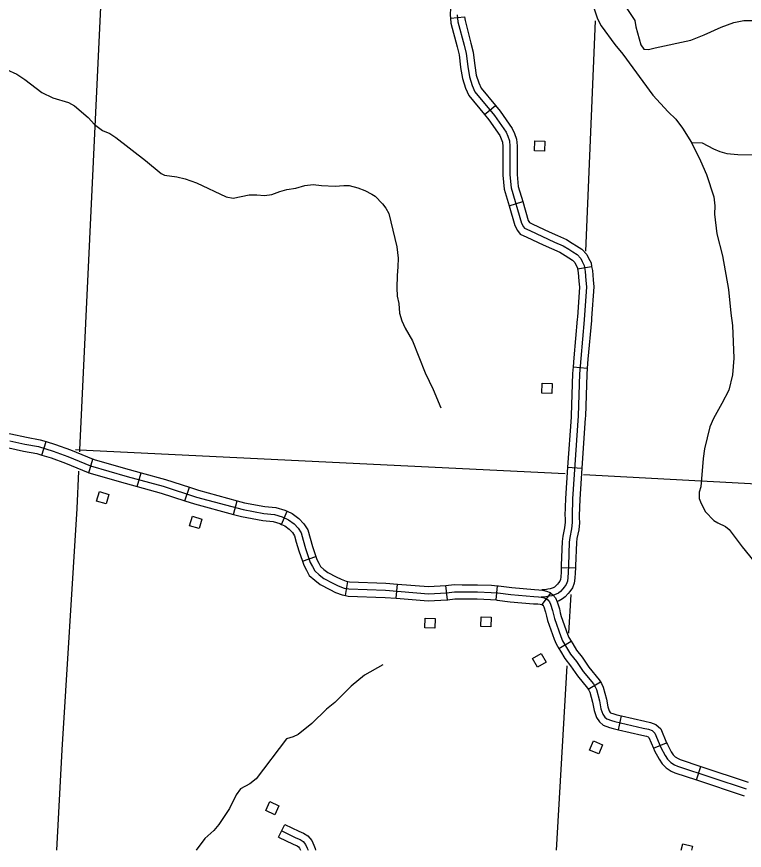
# Model space of a CAD drawing. Extents: x 653372 to 905732, y 627442 to 787275.
# Drawn here: x 826880 to 834539, y 627442 to 636217 of the extents above; entities that cross this region are included whole.
import ezdxf

# ---------------------------------------------------------------- set-up
doc = ezdxf.new("R2010")
doc.units = 0
for name, color, linetype in [('Level 32', 7, 'Continuous'), ('Level 35', 7, 'Continuous'), ('Level 45', 7, 'Continuous'), ('Level 5', 7, 'Continuous'), ('Level 56', 7, 'Continuous')]:
    doc.layers.add(name, color=color, linetype=linetype)

msp = doc.modelspace()

# ---------------------------------------------------------------- linework, layer by layer
at = {"layer": 'Level 32'}
for p, q in [((827145, 631601.8), (827189.6, 631745.1)), ((827640.5, 631416.4), (827682.3, 631560.4)), ((828149.2, 631270.7), (828188.8, 631415.4)), ((828651.2, 631120), (828697.9, 631262.6)), ((829163.4, 630976.6), (829202.4, 631121.4)), ((829667.5, 630872.8), (829728.4, 631009.9)), ((829887.2, 630484.8), (830028.8, 630534.1)), ((830340.1, 630123.2), (830367.3, 630270.7)), ((830874.7, 630094.9), (830886.7, 630244.5)), ((831416.3, 630079), (831398.3, 630227.9)), ((831928.1, 630076.9), (831940.7, 630226.3)), ((832411.8, 630028.7), (832502.2, 630148.4)), ((832586.6, 629565.6), (832715.6, 629642.2)), ((832896.3, 629138.6), (833024.8, 629216)), ((833214.4, 628711.3), (833247.8, 628857.6)), ((833582.3, 628516), (833720.7, 628573.6)), ((834034.4, 628182.8), (834081.4, 628325.2))]:
    msp.add_line(p, q, dxfattribs=at)
for points in [[(826653.2, 631836.5), (826820.1, 631825.8), (826982.2, 631789.6), (827128.5, 631764.1), (827189.6, 631745.1)], [(826809.4, 631751.3), (826967.5, 631716.1), (827110.8, 631691), (827265.7, 631642.8), (827419.6, 631588.6), (827658.6, 631489.3), (828042, 631377.8), (828423.5, 631273.4), (828772, 631159.5), (829262.9, 631027.5), (829481.8, 630987.4), (829593.3, 630976.8), (829674.8, 630951.6), (829742.2, 630921.7), (829799.4, 630878.9), (829842.6, 630831.3), (829873.9, 630782.8), (829895.4, 630707.2), (829920.5, 630617), (829970.7, 630473), (829994.7, 630428), (830019.9, 630382.8), (830065.2, 630341.2), (830114.6, 630303.5), (830209, 630252.3), (830265.2, 630225.3), (830326.5, 630201.9), (830375.7, 630192.9), (830761.1, 630179.3), (831213.9, 630143), (831404.1, 630153.1), (831488, 630163.2), (831569.1, 630162.1), (831640, 630162.5), (831728.7, 630162.4), (831872.9, 630156.8), (831943.6, 630150.8), (832082.4, 630133.4)], [(827189.6, 631745.1), (827289.3, 631714), (827446.4, 631658.7), (827683.5, 631560.1), (827682.3, 631560.4)], [(826643.5, 631686.8), (826798.8, 631676.8), (826952.9, 631642.5), (827093.1, 631618), (827145, 631601.8)], [(827145, 631601.8), (827242.1, 631571.6), (827392.7, 631518.6), (827633.6, 631418.4), (827640.5, 631416.4)], [(827682.3, 631560.4), (828062.4, 631450), (828188.8, 631415.4)], [(827640.5, 631416.4), (828021.6, 631305.6), (828149.2, 631270.7)], [(828188.8, 631415.4), (828445.1, 631345.3), (828697.9, 631262.6)], [(828149.2, 631270.7), (828402, 631201.5), (828651.2, 631120)], [(828697.9, 631262.6), (828793.4, 631231.4), (829202.4, 631121.4)], [(828651.2, 631120), (828750.6, 631087.5), (829163.4, 630976.6)], [(829202.4, 631121.4), (829279.4, 631100.7), (829492.1, 631061.7), (829608.1, 631050.7), (829701.2, 631022), (829728.4, 631009.9)], [(829163.4, 630976.6), (829246.4, 630954.3), (829471.4, 630913), (829578.6, 630902.9), (829648.4, 630881.3), (829667.5, 630872.8)], [(829728.4, 631009.9), (829780.3, 630986.8), (829850.1, 630934.6), (829902.3, 630877.1), (829943, 630814.1), (829967.6, 630727.5), (829992.1, 630639.4), (830028.8, 630534.1)], [(829667.5, 630872.8), (829704, 630856.6), (829748.7, 630823.1), (829783, 630785.4), (829804.8, 630751.6), (829823.2, 630686.9), (829848.9, 630594.5), (829887.2, 630484.8)], [(830028.8, 630534.1), (830039.6, 630503.2), (830060.5, 630463.9), (830079.5, 630429.9), (830113.5, 630398.7), (830155.4, 630366.6), (830243.1, 630319.2), (830294.8, 630294.3), (830346.9, 630274.4), (830367.3, 630270.7)], [(829887.2, 630484.8), (829901.8, 630442.9), (829928.8, 630392), (829960.3, 630335.8), (830017, 630283.7), (830073.7, 630240.3), (830174.9, 630185.5), (830235.5, 630156.4), (830306.2, 630129.4), (830340.1, 630123.2)], [(830367.3, 630270.7), (830383.8, 630267.6), (830765.5, 630254.2), (830886.7, 630244.5)], [(830886.7, 630244.5), (831214.9, 630218.1), (831397.6, 630227.9), (831398.3, 630227.9)], [(831398.3, 630227.9), (831484.1, 630238.3), (831569.4, 630237.1), (831639.8, 630237.5), (831730.2, 630237.4), (831877.5, 630231.6), (831940.7, 630226.3)], [(831940.7, 630226.3), (831951.4, 630225.4), (832090.4, 630207.9), (832328.9, 630186.8), (832377.6, 630184), (832413.9, 630180.6), (832455.2, 630171.2), (832494.4, 630154.3), (832502.2, 630148.4)], [(832502.2, 630148.4), (832523.8, 630132.1), (832552, 630098.6), (832569.7, 630058.1), (832592.2, 629984.7), (832601.8, 629940.2), (832611.1, 629904), (832677, 629718.5), (832692.5, 629681.1), (832715.6, 629642.2)], [(830340.1, 630123.2), (830367.5, 630118.1), (830756.8, 630104.4), (830874.7, 630094.9)], [(830874.7, 630094.9), (831212.8, 630067.8), (831410.7, 630078.3), (831416.4, 630079)], [(831416.3, 630079), (831492, 630088.2), (831568.7, 630087.1), (831640.2, 630087.5), (831727.1, 630087.4), (831868.3, 630081.9), (831928.1, 630076.9)], [(831928.2, 630076.9), (831935.8, 630076.2), (832074.4, 630058.8), (832318.1, 630037.2), (832366.2, 630034.5), (832390, 630032.2), (832408.6, 630028), (832418.5, 630023.7), (832411.8, 630028.7)], [(832082.4, 630133.4), (832323.5, 630112), (832371.9, 630109.3), (832401.9, 630106.4), (832431.9, 630099.6), (832456.5, 630089), (832471.8, 630077.4), (832487.6, 630058.6), (832499.3, 630032), (832519.6, 629965.8), (832528.8, 629923), (832539.3, 629882), (832607, 629691.5), (832625.3, 629647.4), (832667.7, 629576), (832710.2, 629505.2), (832770.8, 629428.6), (832843.6, 629322.9), (832951.1, 629193.1), (832969.2, 629163.1), (832984, 629133.5), (833013.9, 629016), (833029.7, 628931.6), (833049.6, 628874.3), (833071.6, 628843.5), (833092.6, 628824.5), (833141.3, 628807.6), (833177.6, 628796.7), (833474.9, 628728.6), (833530.3, 628716.6), (833567.9, 628701.7), (833597.2, 628675.3), (833660.8, 628522.6), (833706.1, 628439), (833731.8, 628399.8), (833764.8, 628367.1), (833804.7, 628341.6), (833835.1, 628327.6), (834558.8, 628088.6)], [(832411.8, 630028.7), (832419.9, 630022.7), (832423.3, 630018.6), (832428.9, 630005.9), (832446.9, 629947), (832455.8, 629905.7), (832467.5, 629860), (832537, 629664.6), (832558.1, 629613.7), (832586.6, 629565.6)], [(832715.6, 629642.2), (832732.1, 629614.4), (832772, 629547.9), (832831.1, 629473.2), (832903.5, 629368.2), (833012.4, 629236.7), (833024.8, 629216)], [(832586.6, 629565.6), (832603.3, 629537.5), (832648.3, 629462.5), (832710.4, 629384.1), (832783.7, 629277.6), (832889.7, 629149.6), (832896.3, 629138.6)], [(833024.8, 629216), (833034.9, 629199.3), (833054.7, 629159.8), (833087.1, 629032.1), (833102.4, 628950.9), (833116.9, 628909.1), (833127.9, 628893.7), (833131.6, 628890.4), (833164.4, 628879), (833196.8, 628869.2), (833247.8, 628857.6)], [(832896.3, 629138.6), (832903.4, 629126.9), (832913.3, 629107.1), (832940.6, 628999.8), (832957, 628912.3), (832982.3, 628839.5), (833015.3, 628793.2), (833053.7, 628758.6), (833118.2, 628736.2), (833158.4, 628724.1), (833214.4, 628711.3)], [(833247.8, 628857.6), (833491.2, 628801.8), (833552.2, 628788.6), (833608.1, 628766.5), (833660, 628719.7), (833720.7, 628573.6)], [(833214.4, 628711.3), (833458.6, 628655.4), (833508.4, 628644.6), (833527.7, 628637), (833534.5, 628630.9), (833582.3, 628516)], [(833720.7, 628573.6), (833728.5, 628555), (833770.5, 628477.5), (833790.1, 628447.6), (833812, 628426), (833840.8, 628407.6), (833862.6, 628397.5), (834081.4, 628325.2)], [(833582.3, 628516), (833593, 628490.2), (833641.6, 628400.5), (833673.4, 628352.1), (833717.7, 628308.2), (833768.6, 628275.7), (833807.5, 628257.7), (834034.4, 628182.8)], [(834081.4, 628325.2), (834580.7, 628160.3), (834579.7, 628160.6)], [(834034.4, 628182.8), (834536.8, 628016.8), (834538.9, 628016.2)]]:
    msp.add_lwpolyline(points, dxfattribs=at)
at = {"layer": 'Level 35'}
for points in [[(832958.9, 636300.2), (832994.1, 636194.7), (833030.8, 636120.1), (833175.4, 635923.8), (833261.6, 635823.5), (833576.9, 635389.6), (833736.7, 635215.1), (833816.3, 635136.9), (833886.7, 635044.8), (833984, 634893.3), (834078.7, 634697.8), (834141.3, 634554.8), (834216.4, 634318.6), (834226.9, 634226.4), (834223.5, 634138.4), (834249.2, 633931), (834308.4, 633700), (834373.7, 633345.9), (834395.8, 633096.5), (834414.7, 632966.2), (834429.2, 632621.8)], [(833302.9, 636303), (833384.8, 636177.7), (833396.7, 636109.5), (833449.6, 635920.7), (833481.8, 635875.2), (833530.6, 635870.4), (833599.7, 635890.4), (833974.9, 635969.7), (834116.4, 636026.6), (834295.1, 636107.9), (834429.5, 636156.9), (834533.6, 636177.3), (834656.2, 636177.4)], [(826773.8, 635662.2), (826883.2, 635612.5), (826965.6, 635556.4), (827145.6, 635419), (827261.9, 635364.1), (827425.2, 635312), (827488.2, 635279.4), (827630.7, 635154.9), (827698.6, 635080.2), (827784.8, 635018.1), (827860.8, 634985.2), (827924.5, 634943.6), (828237.6, 634702.8), (828401.7, 634565.8), (828436.2, 634548.9), (828565.4, 634530.7), (828651.7, 634511.5), (828771.3, 634468.5), (829083.8, 634321.8), (829158.1, 634304.9), (829327.6, 634339.7), (829406.5, 634342.7), (829490, 634333.6), (829567.1, 634345.7), (829648.7, 634376.6), (829724, 634396.8), (829817.2, 634410.4), (829911.6, 634438.1), (830000.7, 634448.8), (830087.2, 634438.7), (830233.7, 634433), (830322.6, 634439.8), (830379.4, 634438.4), (830471.6, 634416.1), (830543.7, 634387.3), (830618.6, 634349.4), (830653.9, 634325.6), (830731.6, 634245.6), (830764.4, 634201.8), (830796.9, 634145), (830880.7, 633793), (830893.7, 633675.7), (830893.4, 633584.7), (830884.1, 633493), (830879.8, 633363.1), (830883.5, 633274), (830901.5, 633197.6), (830908.9, 633097.4), (830934.8, 633014.8), (830970.7, 632937.9), (831045.1, 632804.1), (831180.2, 632467.8), (831263.6, 632293.7), (831344.4, 632097.8)], [(833983.9, 634893.5), (834094.6, 634887.6), (834213.3, 634823.8), (834282.7, 634796.7), (834355.2, 634777.6), (834470.7, 634764.8), (834620.2, 634761.6)], [(834429.2, 632621.8), (834415.9, 632446.9), (834374.9, 632284.4), (834302.2, 632144.3), (834213.3, 631987.4), (834177.3, 631900.9), (834119.3, 631668.5), (834105, 631566.7), (834080.1, 631267.9), (834062.4, 631210.1), (834064.5, 631146.1), (834083.8, 631091.8), (834128.5, 631006.2), (834217.1, 630915), (834258.6, 630887.4), (834341.9, 630850.3), (834379.4, 630817.8), (834516.7, 630637.9), (834640.4, 630485.2)], [(830735, 629393.5), (830539.9, 629284.3), (830399.7, 629168.3), (830227.8, 628997.8), (830141, 628926), (829988.3, 628775.2), (829844.1, 628660.3), (829791.9, 628637), (829721.7, 628614), (829401.7, 628193.7), (829333.2, 628141.6), (829235.7, 628089), (829188.9, 628026.7), (829119.1, 627880.7), (829008, 627712.3), (828956.3, 627651.1), (828860.4, 627566.5), (828769.9, 627441.6)]]:
    msp.add_lwpolyline(points, dxfattribs=at)
at = {"layer": 'Level 45'}
for p, q in [((831445.5, 636199.9), (831594.6, 636216.7)), ((831804.8, 635186.2), (831920, 635282.3)), ((832062.5, 634226.9), (832206.3, 634269.6)), ((832784, 633562.4), (832931.8, 633588.2)), ((832735.7, 632529.3), (832885.3, 632517.4)), ((832679, 631474.3), (832828.6, 631463.9)), ((832611.6, 630419.8), (832761.5, 630413.9)), ((829636.5, 627578.9), (829702.2, 627713.8))]:
    msp.add_line(p, q, dxfattribs=at)
for points in [[(831832.5, 636628), (831792, 636607), (831687.6, 636536.7), (831595.8, 636474.9), (831518.5, 636412.7), (831474, 636367.5), (831445.9, 636309), (831441.9, 636232.2), (831445.5, 636199.9)], [(831445.5, 636199.9), (831451.2, 636149.5), (831516.1, 635898.9), (831538.6, 635814.1), (831552.7, 635684.5)], [(831517.1, 636234.4), (831525.1, 636163.2), (831588.7, 635918), (831612.5, 635827.9), (831627.4, 635691.2), (831644.5, 635584.3), (831674.7, 635492.1), (831703, 635425.4), (831910.8, 635176.2)], [(831594.6, 636216.7), (831599, 636176.8), (831661.2, 635937), (831686.5, 635841.7), (831701.8, 635700.7)], [(831552.7, 635684.5), (831553.1, 635681.3), (831571.4, 635566.6), (831604.4, 635465.7), (831638.4, 635385.8), (831804.8, 635186.2)], [(831701.8, 635701.2), (831717.6, 635601.9), (831744.9, 635518.5), (831767.7, 635464.9), (831920, 635282.3)], [(831920, 635282.3), (831970.6, 635221.6), (832096, 635039.8), (832121.1, 634986.3), (832140, 634926.2), (832147.3, 634857.6), (832147.1, 634768.2)], [(831804.8, 635186.2), (831851, 635130.8), (831965.5, 634964.9), (831981, 634931.8), (831992.4, 634895.4), (831997.3, 634849.8), (831997.1, 634768.5)], [(831910.8, 635176.2), (832030.8, 635002.4), (832051, 634959), (832066.2, 634910.8), (832072.3, 634853.7), (832071.6, 634550.6), (832084.4, 634416.4), (832194.7, 634044.8), (832214.3, 634005.3), (832226.8, 633989.3), (832280.6, 633964.3), (832541.2, 633843.3), (832631.4, 633803.1), (832690.1, 633768.3), (832733.4, 633742.3), (832778, 633712.4), (832816.9, 633669.6), (832831.6, 633638.7), (832853.7, 633599), (832865.1, 633534), (832872.3, 633439.5), (832879.4, 633371.8), (832854.7, 633025.7), (832818, 632617.8)], [(831997.1, 634768.5), (831996.6, 634547.1), (832010.5, 634402), (832062.5, 634226.9)], [(832147.1, 634768.2), (832146.6, 634554.1), (832158.4, 634430.8), (832206.3, 634269.6)], [(832206.3, 634269.6), (832264.8, 634072.3), (832276.4, 634049), (832312.2, 634032.3), (832486.4, 633951.4)], [(832062.5, 634226.9), (832124.7, 634017.3), (832150.5, 633965.1), (832178.9, 633928.9), (832249, 633896.3), (832423.3, 633815.4)], [(832486.4, 633951.4), (832572.3, 633911.6), (832665.9, 633869.9), (832728.5, 633832.7), (832773.6, 633805.6), (832827.3, 633769.6), (832879.9, 633711.9), (832898.3, 633673.1), (832925.4, 633624.5), (832931.8, 633588.2)], [(832423.3, 633815.4), (832510.2, 633775), (832596.9, 633736.4), (832651.6, 633703.9), (832693.2, 633678.9), (832728.6, 633655.1), (832753.9, 633627.4), (832764.9, 633604.3), (832782.1, 633573.6), (832784, 633562.4)], [(832784, 633562.4), (832790.6, 633524.7), (832797.6, 633432.8), (832804.1, 633370.5), (832781.6, 633054.7)], [(832931.8, 633588.2), (832939.6, 633543.3), (832947, 633446.3), (832954.6, 633373), (832931.2, 633044)], [(832781.6, 633054.7), (832779.9, 633031.7), (832743.3, 632624.2), (832735.7, 632529.3)], [(832931.2, 633044), (832929.5, 633019.7), (832892.8, 632611.5), (832885.3, 632517.4)], [(832818, 632617.8), (832805.1, 632455.7), (832791.5, 632015.6), (832731.1, 631140.9), (832726.3, 630961.5), (832728.3, 630891.2), (832721.1, 630825.1), (832702.9, 630736.1), (832696.2, 630686.9), (832687.5, 630440.4), (832684.7, 630367.4), (832681.8, 630314.3), (832676, 630273.5), (832662.7, 630240.8), (832643.6, 630211.2), (832628.2, 630193.8), (832603.3, 630166.6), (832582.1, 630150), (832557.7, 630136.5), (832513.7, 630120.3), (832483.7, 630115.7), (832451.1, 630110.8), (832400.6, 630106.5)], [(832735.7, 632529.3), (832730.2, 632459.9), (832716.6, 632019.4), (832715.3, 632001)], [(832885.3, 632517.4), (832880, 632451.6), (832866.4, 632011.9), (832865, 631990.7)], [(832715.3, 632001), (832679, 631474.3)], [(832865, 631990.7), (832828.6, 631463.9)], [(832679, 631474.3), (832656.2, 631144.5), (832651.3, 630961.4), (832651.9, 630939.8)], [(832828.6, 631463.9), (832806, 631137.3), (832801.3, 630961.5), (832801.8, 630944.1)], [(832651.9, 630939.8), (832653.2, 630894.2), (832646.9, 630836.7), (832628.9, 630748.7), (832621.4, 630693.3), (832612.5, 630443.2), (832611.6, 630419.8)], [(832801.8, 630944.1), (832803.4, 630888.2), (832795.3, 630813.5), (832776.8, 630723.5), (832771, 630680.5), (832762.4, 630437.6), (832761.5, 630413.9)], [(832611.6, 630419.8), (832609.7, 630370.9), (832607, 630321.6), (832603, 630293.2), (832595.8, 630275.5), (832583.7, 630256.7), (832572.4, 630244), (832552.2, 630221.9), (832540.6, 630212.8), (832526.3, 630204.9), (832494.8, 630193.3), (832472.4, 630189.8), (832442.4, 630185.3), (832406.4, 630182.3)], [(832761.5, 630413.9), (832759.6, 630363.9), (832756.5, 630307), (832749, 630253.8), (832729.5, 630206.1), (832703.6, 630165.7), (832683.9, 630143.6), (832654.4, 630111.3), (832623.6, 630087.3), (832589, 630068.1), (832568.9, 630060.7)], [(829702.2, 627713.8), (829849.9, 627641.8), (829899.9, 627621.2), (829945.4, 627592.7), (829985.6, 627543.9), (830006.5, 627495.3), (830021.2, 627460.6), (830025.2, 627441.6)], [(829669.3, 627646.3), (829819.1, 627573.4), (829865.4, 627554.3), (829895.3, 627535.6), (829920.9, 627504.4), (829937.5, 627465.9), (829947.8, 627441.6)], [(829636.5, 627578.9), (829788.4, 627505), (829831, 627487.3), (829845.1, 627478.5), (829856.2, 627465), (829866.3, 627441.6)]]:
    msp.add_lwpolyline(points, dxfattribs=at)
at = {"layer": 'Level 5'}
for points in [[(827789.7, 636913.7), (827540.8, 631658.8)], [(832967.9, 636174.5), (832868.1, 633748.5)], [(827498.7, 631660.8), (827540.8, 631658.8)], [(827540.8, 631658.8), (827539.8, 631634.7)], [(827540.8, 631658.8), (832652.1, 631406.7)], [(827530.9, 631432.8), (827513.7, 631039.1), (827356, 628499.6), (827298.8, 627441.6)], [(832847.1, 631396.6), (836167.9, 631218.4)], [(832711.3, 630133.5), (832688.5, 629727.4)], [(832669.1, 629383.8), (832559.9, 627441.6)]]:
    msp.add_lwpolyline(points, dxfattribs=at)
at = {"layer": 'Level 56'}
for points in [[(832331.1, 634805), (832334.2, 634909.1), (832438.5, 634905.9), (832435.4, 634801.9)], [(832408.1, 632253.8), (832411.2, 632357.9), (832515.6, 632354.7), (832512.4, 632250.7)], [(827721.6, 631117.2), (827751.4, 631217), (827851.4, 631187.1), (827821.7, 631087.4)], [(828700, 630858.2), (828729.2, 630958.1), (828829.4, 630928.8), (828800.2, 630828.9)], [(831176.7, 629782.3), (831179.9, 629886.3), (831284.2, 629883.2), (831281.1, 629779.1)], [(831767, 629796), (831770.1, 629900.1), (831874.5, 629896.9), (831871.4, 629792.9)], [(832361.2, 629371.1), (832310.4, 629462), (832401.6, 629512.9), (832452.3, 629422)], [(832911, 628496.5), (832950.5, 628592.8), (833047.1, 628553.2), (833007.6, 628456.9)], [(829502.4, 627859.3), (829545.9, 627953.9), (829640.7, 627910.2), (829597.2, 627815.7)]]:
    msp.add_lwpolyline(points, close=True, dxfattribs=at)
msp.add_lwpolyline([(833875.8, 627441.6), (833890.8, 627509.6), (833992.8, 627487.1), (833982.7, 627441.6)], dxfattribs=at)

doc.saveas('drawing.dxf')
